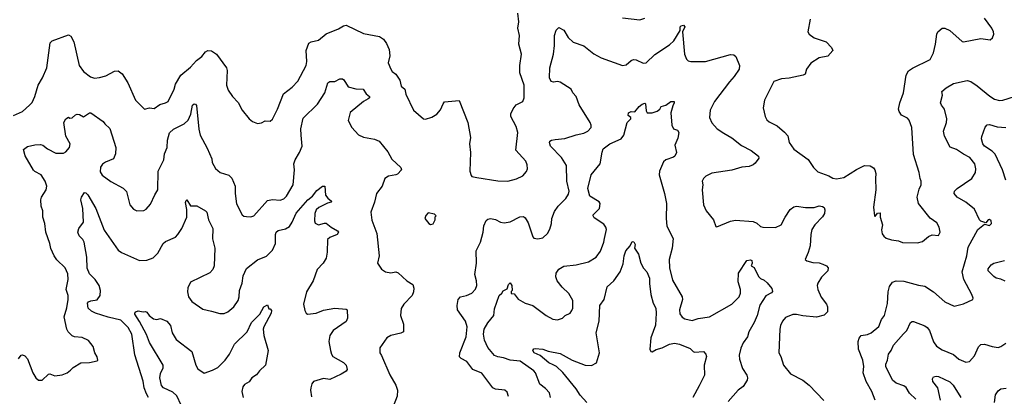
# Model space of a CAD drawing. Extents: x 2133489 to 2292442, y 756223 to 916462.
# Tile 444 of 463: x 2265964 to 2273873, y 884866 to 887892. Entities that reach past the tile are written whole.
import ezdxf

# ---------------------------------------------------------------- set-up
doc = ezdxf.new("R2010")
doc.units = 0

msp = doc.modelspace()

# ---------------------------------------------------------------- linework, layer by layer
at = {"layer": '0CON20XD'}
for points in [[(2265915, 887121.4), (2265985.7, 887154.3), (2266043.3, 887205), (2266065, 887227.5), (2266083.8, 887275), (2266111.4, 887365), (2266148, 887425), (2266180.8, 887505), (2266208, 887705), (2266225, 887722), (2266355, 887770.8), (2266375, 887760), (2266398, 887715), (2266440, 887525), (2266475.5, 887475.5), (2266532.4, 887432.4), (2266563.3, 887423.3), (2266605, 887426.9), (2266655, 887442.2), (2266725, 887478.6), (2266755, 887480), (2266786.4, 887456.4), (2266831.4, 887385), (2266894, 887245), (2266965, 887172.5), (2267005, 887183.8), (2267045, 887179.2), (2267089.3, 887210.7), (2267135, 887224), (2267156.2, 887235), (2267203.5, 887335), (2267216.2, 887375), (2267256.7, 887445), (2267335, 887510.6), (2267384.7, 887565.3), (2267425.8, 887595), (2267456, 887635), (2267475, 887645.6), (2267505, 887642), (2267545, 887616), (2267624, 887505), (2267630.8, 887485), (2267625.8, 887365.8), (2267638.8, 887325), (2267672, 887275), (2267717.3, 887227.3), (2267750, 887165), (2267806.7, 887095), (2267833.3, 887075), (2267875, 887056.7), (2267906.4, 887063.6), (2267935, 887080), (2267975, 887077.5), (2267995, 887092.5), (2268035, 887172.5), (2268082, 887295), (2268151.3, 887348.7), (2268198.3, 887398.3), (2268264.2, 887525), (2268270, 887555), (2268264.2, 887645.8), (2268285, 887703.3), (2268305, 887714), (2268365, 887727.8), (2268425, 887777.5), (2268525, 887818.6), (2268565, 887843.8), (2268585, 887848), (2268725, 887781.4), (2268855, 887758.1), (2268885, 887736), (2268911.1, 887701.1), (2268932.2, 887652.2), (2268937.4, 887602.6), (2268922.9, 887545), (2268944.6, 887494.6), (2268956, 887475), (2268984.3, 887454.3), (2269017.1, 887405), (2269029.1, 887359.1), (2269056.7, 887335), (2269065, 887292.5), (2269126.7, 887165), (2269206.4, 887096.4), (2269223, 887093), (2269275, 887107.5), (2269315, 887133.3), (2269345, 887166.7), (2269364.2, 887215), (2269377.3, 887232.7), (2269495, 887242.5), (2269564.2, 887065), (2269585.6, 886945), (2269575.8, 886895.8), (2269585.7, 886825), (2269579.2, 886675), (2269589.3, 886639.3), (2269595, 886632.5), (2269635, 886624), (2269805, 886598), (2269885.9, 886594.1), (2269955.8, 886614.2), (2270005, 886636.7), (2270035, 886672.5), (2270042, 886695), (2270041.2, 886725), (2270028.8, 886755), (2269948, 886845), (2269965.7, 886985), (2269952.9, 887035), (2269909.2, 887115), (2269909.2, 887135), (2269928.1, 887175), (2269952.8, 887207.2), (2270006.7, 887235), (2270016, 887265), (2270016.7, 887365), (2269980.4, 887465), (2269982.1, 887525), (2269995.7, 887615), (2269973.1, 887695), (2269978.5, 887765), (2269964.4, 887825), (2269973.1, 887875), (2269965.5, 887945.5)], [(2270806.4, 887906.4), (2270945, 887890.8), (2270986.7, 887905)], [(2272314, 887895), (2272293.8, 887795), (2272306.7, 887775), (2272345, 887746.2), (2272443.6, 887713.6), (2272485, 887667.5), (2272496.2, 887645), (2272455, 887598.8), (2272385, 887585.8), (2272318.1, 887541.9), (2272283.8, 887495), (2272273.3, 887455), (2272256.7, 887445), (2272145, 887423.3), (2272082.4, 887417.6), (2272022.5, 887395), (2271948, 887245), (2271936.7, 887185), (2271951.2, 887115), (2271965, 887087.5), (2271985, 887071.2), (2272048.8, 887038.8), (2272108.3, 886988.3), (2272135, 886957.5), (2272146.2, 886905), (2272182.1, 886852.1), (2272298.7, 886768.7), (2272340, 886705), (2272375, 886668.8), (2272465, 886637.1), (2272495, 886617.5), (2272525, 886614.2), (2272585, 886624), (2272685, 886687.5), (2272750.3, 886719.7), (2272795, 886718.8), (2272821.2, 886701.2), (2272834.3, 886684.3), (2272842.5, 886655), (2272838, 886615), (2272841.2, 886525), (2272821.2, 886385), (2272830, 886315), (2272835, 886310), (2272855, 886337.5), (2272875, 886340), (2272876.2, 886305), (2272896, 886245), (2272887.7, 886202.3), (2272892.7, 886172.7), (2272905, 886152.5), (2272925, 886136.7), (2272966.1, 886123.9), (2273024.3, 886114.3), (2273055, 886102), (2273175, 886098), (2273215, 886110), (2273265, 886150), (2273295, 886162.5), (2273345, 886157.5), (2273358.8, 886185), (2273348.8, 886225), (2273330.5, 886260.5), (2273277.9, 886297.9), (2273184.2, 886415), (2273172.9, 886465), (2273188.6, 886531.4), (2273206.2, 886565), (2273206.7, 886595), (2273196.1, 886616.1), (2273190, 886665), (2273145, 886810), (2273130.8, 887025), (2273108.8, 887085), (2273095, 887100), (2273048.8, 887125), (2273028.6, 887155), (2273023.8, 887173.8), (2273032.9, 887225), (2273064.4, 887305), (2273084.3, 887445), (2273105, 887480), (2273136.4, 887503.6), (2273276.8, 887573.2), (2273303.8, 887625), (2273320.8, 887695), (2273330, 887775), (2273340, 887795), (2273375, 887823.8), (2273395, 887823.8), (2273435, 887806.2), (2273535, 887716.7), (2273546.4, 887713.6), (2273685, 887740), (2273759.3, 887730.7), (2273777.5, 887745), (2273788.8, 887775), (2273786.2, 887795), (2273772.7, 887822.7), (2273715, 887903.8)], [(2269890, 884865), (2269878.3, 884898.3), (2269860, 884915), (2269785, 884924.3), (2269764.5, 884934.5), (2269675, 885050.8), (2269605, 885081.4), (2269556.1, 885146.1), (2269508.9, 885168.9), (2269496.2, 885183.8), (2269498.9, 885215), (2269551.1, 885345), (2269558.1, 885425), (2269545, 885468.8), (2269481.7, 885561.7), (2269478.6, 885595), (2269485.7, 885644.3), (2269505, 885664), (2269554.1, 885675.9), (2269596.7, 885695), (2269626.1, 885726.1), (2269635.7, 885755.7), (2269634.3, 885795), (2269620.8, 885845), (2269634.4, 885935), (2269631.4, 886035), (2269665.8, 886105), (2269686.9, 886185), (2269691.9, 886235), (2269712, 886278), (2269725, 886290), (2269745, 886295.7), (2269785, 886285.7), (2269825, 886264.3), (2269855, 886260), (2269905, 886268.6), (2269982.4, 886307.6), (2270009.7, 886309.7), (2270025, 886301.2), (2270048.8, 886258.8), (2270085, 886146.7), (2270095, 886136.7), (2270125, 886131.2), (2270165, 886138.8), (2270203.3, 886175), (2270221.7, 886208.3), (2270235.9, 886254.1), (2270238.6, 886295), (2270259.8, 886350.2), (2270288.9, 886395), (2270351.9, 886455), (2270371.1, 886488.9), (2270377.5, 886515), (2270359.5, 886595), (2270355, 886720), (2270317.1, 886785), (2270228.6, 886875), (2270218.8, 886905), (2270221.2, 886915), (2270235.9, 886924.1), (2270265, 886929.4), (2270343.7, 886936.3), (2270432.8, 886967.2), (2270495, 886980.6), (2270528.8, 886995), (2270554.1, 887025.9), (2270554.2, 887045), (2270545.7, 887065), (2270458.2, 887208.2), (2270433.8, 887273.8), (2270408, 887305), (2270395, 887333.3), (2270305, 887389.2), (2270285, 887394.2), (2270250.5, 887389.5), (2270234.2, 887395), (2270219.2, 887425), (2270222.5, 887505), (2270251.4, 887615), (2270259.2, 887685), (2270259.4, 887765), (2270272.5, 887807.5), (2270295, 887830), (2270335, 887806.7), (2270369.7, 887749.7), (2270410.7, 887710.7), (2270495, 887682.9), (2270577, 887617), (2270635, 887586.7), (2270805, 887524.4), (2270835, 887529.2), (2270875, 887564.2), (2270895, 887572.5), (2270915, 887570), (2270973, 887543), (2270995.5, 887544.5), (2271067.2, 887612.8), (2271185, 887690.5), (2271218.3, 887721.7), (2271270, 887805), (2271270.6, 887835), (2271276.6, 887843.4), (2271295, 887848.9), (2271308.2, 887835), (2271286.9, 887795), (2271302.9, 887615), (2271320, 887575), (2271335, 887562), (2271355.8, 887555.8), (2271472.6, 887557.4), (2271675, 887613.1), (2271700.3, 887610.3), (2271715.4, 887595.4), (2271746.5, 887525), (2271744, 887495), (2271704.2, 887435), (2271666.2, 887393.8), (2271544.4, 887235), (2271510.8, 887165), (2271505.8, 887105), (2271522.8, 887062.8), (2271566.3, 887016.3), (2271619.1, 886979.1), (2271683.8, 886943.8), (2271761.9, 886881.9), (2271839.8, 886839.8), (2271897.5, 886795), (2271901.7, 886778.3), (2271871.4, 886738.6), (2271855.5, 886724.5), (2271825, 886713.1), (2271765, 886706.9), (2271685, 886683.8), (2271525, 886657.8), (2271475, 886634.2), (2271456, 886615), (2271446.7, 886595), (2271451.2, 886565), (2271446, 886525), (2271457.5, 886405), (2271478, 886355), (2271536.2, 886285), (2271555, 886230), (2271565, 886227.5), (2271675, 886274.4), (2271715, 886280), (2271855, 886270), (2271885, 886257.5), (2271915, 886230), (2271934.1, 886224.1), (2272035, 886222), (2272082, 886245), (2272112.2, 886305), (2272153.6, 886366.4), (2272182.6, 886387.4), (2272205, 886394.3), (2272275, 886382.9), (2272345, 886382), (2272385, 886396), (2272411.7, 886391.7), (2272425, 886382.5), (2272432, 886365), (2272428, 886335), (2272413, 886307), (2272350, 886245), (2272327.1, 886205), (2272318.1, 886165), (2272312.9, 886075), (2272298.3, 886021.7), (2272273.8, 885965), (2272287.5, 885955), (2272335, 885940), (2272385, 885937.1), (2272415, 885928), (2272444.1, 885914.1), (2272457.7, 885897.7), (2272456, 885875), (2272405, 885822.5), (2272375, 885776.2), (2272370, 885755), (2272374.4, 885725), (2272403.1, 885663.1), (2272445.6, 885605), (2272452.9, 885585), (2272454.2, 885545.8), (2272425, 885518.6), (2272365, 885501.9), (2272255, 885511.4), (2272205, 885524.2), (2272175, 885522.5), (2272115, 885500), (2272090.7, 885469.3), (2272074.3, 885435), (2272070, 885405), (2272061.2, 885215), (2272079.2, 885185), (2272099.2, 885115), (2272155, 885045.8), (2272255, 884994.3), (2272305.8, 884955), (2272422.4, 884832.4)], [(2266176, 886526), (2266180.6, 886555), (2266168.6, 886595), (2266135, 886645.8), (2266085, 886672.5), (2266075, 886683.8), (2266008.7, 886798.7), (2265995, 886850), (2266027.3, 886872.7), (2266085, 886887.1), (2266130.9, 886889.1), (2266148.8, 886885), (2266185.6, 886855.6), (2266255, 886819.4), (2266315, 886820), (2266335, 886831.4), (2266364.3, 886865), (2266369.2, 886895), (2266334.2, 886955), (2266318.8, 887065), (2266334.1, 887095.9), (2266355, 887107.5), (2266365, 887100), (2266385, 887102.5), (2266411.7, 887128.3), (2266426.4, 887133.6), (2266445, 887131.2), (2266475, 887112), (2266525, 887143.3), (2266535, 887143.3), (2266633.3, 887075), (2266646.2, 887055), (2266687.3, 887017.3), (2266735.7, 886865), (2266734.3, 886815), (2266718, 886775), (2266651.7, 886748.2), (2266629.5, 886730.5), (2266612.9, 886707.1), (2266610.7, 886670.7), (2266625, 886642.5), (2266695, 886590.6), (2266795, 886538), (2266822.3, 886512.3), (2266848.8, 886405), (2266878.8, 886368.8), (2266905, 886356), (2266960.8, 886359.2), (2266979.7, 886370.3), (2267015, 886410), (2267048, 886485), (2267074, 886525), (2267075.8, 886675), (2267122.5, 886765), (2267125.7, 886815), (2267148.6, 886865), (2267150, 886925), (2267167.4, 886982.6), (2267198.8, 887011.2), (2267285.8, 887054.2), (2267316.5, 887083.5), (2267338, 887132), (2267350.8, 887205), (2267365, 887215.7), (2267375, 887214), (2267383, 887203), (2267403.1, 887013.1), (2267412.9, 886965), (2267470.7, 886860.7), (2267506, 886775), (2267510, 886745), (2267536, 886696), (2267572.9, 886662.9), (2267643.4, 886643.4), (2267668.3, 886618.3), (2267695.5, 886555), (2267694.4, 886495), (2267705, 886412.5), (2267750, 886325), (2267765, 886312.5), (2267785, 886310), (2267820.7, 886309.3), (2267843.8, 886316.2), (2267955, 886439.2), (2267995, 886446.7), (2268055, 886443.1), (2268085, 886453.3), (2268108.2, 886475), (2268161.1, 886565), (2268170.4, 886685), (2268167, 886733), (2268176.9, 886765), (2268212.5, 886825), (2268231.8, 886875), (2268224.6, 886964.6), (2268223.3, 887015), (2268239.7, 887100.3), (2268355, 887212.5), (2268414.3, 887305), (2268440, 887385), (2268455, 887396.2), (2268495, 887396.2), (2268535, 887416.2), (2268557.7, 887417.7), (2268568.8, 887408.8), (2268602.7, 887352.7), (2268663.6, 887336.4), (2268723.6, 887333.6), (2268747, 887297), (2268773.8, 887275), (2268773.8, 887265), (2268763.8, 887255), (2268724.6, 887235.4), (2268617.1, 887145), (2268602.4, 887082.4), (2268631.1, 887025), (2268685, 886967.1), (2268725, 886947.1), (2268815, 886932), (2268850, 886915), (2268920.7, 886830.7), (2268952.3, 886772.3), (2269026.2, 886705), (2269030, 886685), (2268998.8, 886651.2), (2268985, 886644.2), (2268925, 886636), (2268898, 886615), (2268875.8, 886555), (2268831.1, 886495), (2268814.5, 886425), (2268784.4, 886345), (2268791.1, 886281.1), (2268833.3, 886175), (2268850, 885995), (2268838.8, 885935), (2268868.8, 885888.8), (2268902.5, 885865), (2268945, 885859.2), (2268985, 885865.7), (2269005, 885859.2), (2269072.6, 885792.6), (2269121.2, 885765), (2269130.8, 885735), (2269128, 885705), (2269115.8, 885675), (2269050, 885605), (2269028.8, 885571.2), (2269022.9, 885515), (2269045.8, 885445), (2269046.2, 885385), (2269025, 885372.5), (2268945, 885354.4), (2268914, 885335), (2268856, 885255), (2268858, 885215), (2268870.8, 885195), (2268938.3, 885038.3), (2268984.5, 884955), (2268999.4, 884915), (2268995, 884867.5), (2268963.3, 884785)], [(2272935, 885612.5), (2272939.6, 885705), (2272950.9, 885749.1), (2272975, 885784.2), (2273005, 885793.1), (2273065, 885790.6), (2273185, 885757.8), (2273235, 885750.6), (2273305, 885705.8), (2273395, 885626), (2273470.7, 885590.7), (2273545, 885610), (2273620, 885645), (2273622.5, 885655), (2273613.3, 885685), (2273549.4, 885805), (2273533.9, 885866.1), (2273571.2, 885995), (2273583.8, 886065), (2273660, 886205), (2273715, 886250), (2273755, 886237.5), (2273770, 886255), (2273766.7, 886275), (2273755, 886286.2), (2273742.5, 886285), (2273725, 886260), (2273685, 886272.5), (2273673.3, 886285), (2273635, 886368.8), (2273565, 886427.1), (2273496, 886465), (2273470, 886495), (2273474.2, 886515), (2273495.3, 886534.7), (2273613.3, 886615), (2273641.1, 886665), (2273644.3, 886695), (2273635.8, 886735), (2273597.1, 886785), (2273545, 886810.9), (2273489.5, 886849.5), (2273438.9, 886868.9), (2273392.9, 886955), (2273384.4, 886995), (2273408.5, 887065), (2273412.7, 887095), (2273392.1, 887172.1), (2273367.5, 887205), (2273361.9, 887225), (2273375.7, 887285), (2273372.5, 887315), (2273405, 887344.3), (2273465, 887379.2), (2273575, 887404.3), (2273605, 887394.4), (2273655, 887360), (2273756.6, 887276.6), (2273795, 887253.1), (2273835, 887243.3), (2273862.5, 887245), (2273955.5, 887274.5)], [(2270228, 884855), (2270218.6, 884895), (2270188.3, 884928.3), (2270142.2, 884962.2), (2270107.8, 885055), (2270095, 885070.6), (2269985, 885146.9), (2269905, 885155.4), (2269850, 885175), (2269805, 885181.8), (2269778, 885195), (2269725, 885258.8), (2269697, 885317), (2269688.5, 885365), (2269693.6, 885405), (2269723.7, 885456.4), (2269772.9, 885515), (2269778.3, 885568.3), (2269814.3, 885675.7), (2269836.4, 885693.6), (2269847, 885713), (2269880, 885730), (2269890, 885765), (2269905, 885777.5), (2269916.7, 885755), (2269920, 885715), (2269913, 885707), (2269913, 885693), (2269935, 885690), (2269967.7, 885647.7), (2270024, 885614), (2270085.3, 885595.3), (2270193.3, 885515), (2270247.5, 885485), (2270285, 885480.8), (2270325, 885493.8), (2270344.5, 885515.5), (2270385, 885533.8), (2270398.8, 885555), (2270405.9, 885574.1), (2270407.1, 885635), (2270375, 885691.2), (2270322.4, 885742.4), (2270280, 885795), (2270269.4, 885825), (2270272.2, 885855), (2270295, 885888.5), (2270335, 885910.9), (2270435, 885922.5), (2270532.3, 885947.7), (2270593.8, 885985), (2270628.1, 886031.9), (2270656.7, 886105), (2270662.2, 886135), (2270678.6, 886205), (2270672, 886225), (2270655, 886248), (2270579.7, 886299.7), (2270570, 886315), (2270571.2, 886325), (2270620.8, 886375), (2270627.5, 886415), (2270618.5, 886428.5), (2270545, 886474.4), (2270528.2, 886535), (2270555, 886646.7), (2270626.5, 886733.5), (2270641.7, 886828.3), (2270651.9, 886855), (2270705, 886895.7), (2270795.9, 886934.1), (2270816.7, 886965), (2270843.3, 887065), (2270873.3, 887095), (2270872.5, 887105), (2270852.9, 887122.9), (2270855, 887143.3), (2270875, 887154), (2270905, 887151.2), (2270940, 887195), (2270965, 887214.2), (2270985, 887221.2), (2270990, 887215), (2270995, 887160), (2271005, 887142.5), (2271045, 887143.3), (2271085, 887156.2), (2271105.8, 887174.2), (2271117.5, 887195), (2271155, 887204), (2271195, 887234.4), (2271220, 887235), (2271222, 887225), (2271210.9, 887199.1), (2271194.2, 887144.2), (2271202, 887045), (2271216.1, 887016.1), (2271247.5, 887005), (2271260, 886985), (2271250.5, 886939.5), (2271227.1, 886885), (2271238.8, 886825), (2271226.2, 886795), (2271215, 886786.2), (2271155, 886766.9), (2271135, 886748.6), (2271103.8, 886675), (2271100, 886645), (2271144.5, 886495), (2271160.5, 886415), (2271156.7, 886295), (2271162.4, 886232.4), (2271211.9, 886135), (2271205.6, 886055), (2271180, 885965), (2271185, 885897.5), (2271208.3, 885798.3), (2271284.2, 885665), (2271289.2, 885645), (2271265, 885560), (2271267.7, 885527.7), (2271285, 885501.2), (2271307.9, 885487.9), (2271365, 885475.8), (2271415, 885491.1), (2271505, 885505.6), (2271684.7, 885605.3), (2271742.2, 885665), (2271753.3, 885695), (2271753.3, 885725), (2271734.2, 885785), (2271739.2, 885855), (2271805, 885957.5), (2271835, 885962.5), (2271846.4, 885956.4), (2271847.5, 885935), (2271840, 885915), (2271865, 885900), (2271897.7, 885827.7), (2271915, 885811.2), (2271945, 885800), (2271968.3, 885778.3), (2272005, 885732.5), (2272010.7, 885709.3), (2272002.3, 885697.7), (2271956.8, 885673.2), (2271910.7, 885599.3), (2271888, 885515), (2271865, 885460), (2271822.2, 885385), (2271810, 885345), (2271776.7, 885295), (2271757.2, 885252.8), (2271744.5, 885195.5), (2271747.1, 885165), (2271769.7, 885089.7), (2271806.2, 885035), (2271811.2, 885015), (2271806.7, 884995), (2271776.7, 884945), (2271735.8, 884914.2), (2271656, 884825)], [(2273885, 886602.5), (2273858.8, 886685), (2273801.1, 886811.1), (2273775.9, 886835.9), (2273714, 886875), (2273702, 886895), (2273690.8, 886935), (2273692.5, 886952.5), (2273720.9, 887029.1), (2273735, 887046), (2273755, 887048.6), (2273815, 887030), (2273885, 887025.6)], [(2266998.5, 884855), (2266981.8, 884885), (2266964.5, 884935), (2266956.2, 884986.2), (2266888.6, 885198.6), (2266865.5, 885365), (2266835, 885418.6), (2266775, 885478.5), (2266675, 885501.5), (2266573.3, 885533.3), (2266539.3, 885549.3), (2266513.3, 885575), (2266507, 885613), (2266516.7, 885625), (2266535.9, 885634.1), (2266585, 885641.4), (2266610.4, 885675), (2266613.6, 885715), (2266600.9, 885755), (2266569.6, 885805), (2266525, 885850), (2266506.5, 885895), (2266503, 885983), (2266480.6, 886105), (2266472, 886125), (2266442, 886155), (2266430.8, 886185), (2266438.8, 886215), (2266475.8, 886265), (2266470, 886375), (2266454.2, 886445), (2266460, 886465), (2266485, 886502.5), (2266495, 886501.2), (2266512, 886485), (2266575.3, 886375.3), (2266642, 886202), (2266755, 886038.9), (2266781.2, 886021.2), (2266925, 885957.5), (2266985, 885958.6), (2267035, 885979.2), (2267074.2, 886015), (2267115, 886092.5), (2267135, 886108.6), (2267214.6, 886145.4), (2267234.5, 886165.5), (2267265.5, 886214.5), (2267307.5, 886305), (2267305.8, 886365.8), (2267296.2, 886423.8), (2267300.5, 886439.5), (2267305, 886443.3), (2267336, 886396), (2267385.7, 886395.7), (2267457, 886357), (2267465.8, 886345), (2267479.2, 886285), (2267515.6, 886215), (2267512.4, 886132.4), (2267531.1, 886055), (2267526.7, 885915), (2267515, 885883.8), (2267490.9, 885859.1), (2267336.8, 885783.2), (2267315, 885737.5), (2267311.4, 885705), (2267320.8, 885665), (2267347.6, 885627.6), (2267435.8, 885565.8), (2267505, 885550.8), (2267571.4, 885531.4), (2267605, 885532.5), (2267634.3, 885545.7), (2267684, 885585), (2267717.5, 885635), (2267725.8, 885665), (2267728, 885715), (2267751.4, 885775), (2267759.1, 885835), (2267786, 885894), (2267875, 885961.9), (2267945, 885992.9), (2267995, 886041.4), (2268019.5, 886095), (2268017.5, 886165), (2268024, 886186), (2268040.6, 886199.4), (2268098.1, 886211.9), (2268129.9, 886230.1), (2268152.1, 886265), (2268183.6, 886336.4), (2268278.1, 886445), (2268317.1, 886475), (2268351.5, 886518.5), (2268395, 886553.1), (2268414.3, 886554.3), (2268421.1, 886481.1), (2268438.5, 886458.5), (2268468.8, 886435), (2268466.2, 886425), (2268435, 886417.1), (2268367, 886383), (2268345.5, 886365), (2268335.5, 886335), (2268330.8, 886275), (2268337.7, 886257.7), (2268365, 886243.8), (2268411.7, 886258.3), (2268425.9, 886255.9), (2268465, 886223.8), (2268515.8, 886195.8), (2268523.6, 886183.6), (2268513.8, 886165), (2268455, 886142.5), (2268436, 886125), (2268434.4, 886025), (2268424.4, 885975), (2268402.5, 885935), (2268354.4, 885885), (2268321.1, 885795), (2268268.6, 885705), (2268243.8, 885605), (2268253.8, 885555), (2268264.2, 885534.2), (2268276.2, 885526.2), (2268345.5, 885534.5), (2268405, 885557.8), (2268495, 885573.1), (2268586.1, 885566.1), (2268595, 885560), (2268595.9, 885494.1), (2268585, 885467.5), (2268482, 885395), (2268454.3, 885355), (2268446.9, 885305), (2268460.8, 885235), (2268468, 885205), (2268480, 885185), (2268565, 885136.2), (2268586.2, 885115), (2268595, 885080), (2268585, 885067.5), (2268546.7, 885045), (2268455, 885001.9), (2268405, 885009.4), (2268325, 884984.2), (2268311.1, 884965), (2268301.8, 884935), (2268299.5, 884915), (2268308.9, 884861.1)], [(2265953.6, 885166.4), (2265974.1, 885195.9), (2265985, 885200), (2266005, 885191.2), (2266025, 885166.2), (2266068.6, 885055), (2266093.2, 885013.2), (2266115, 884996.2), (2266145, 884996.7), (2266195.9, 885044.1), (2266205, 885046), (2266245, 885029.2), (2266305, 885038.8), (2266345, 885053.8), (2266371.2, 885075), (2266393.2, 885096.8), (2266455, 885133.8), (2266525, 885136.2), (2266585, 885150), (2266590, 885155), (2266586.7, 885183.3), (2266568, 885215), (2266552.5, 885265), (2266515, 885313.8), (2266465, 885337.5), (2266405, 885344), (2266385, 885352.5), (2266352.2, 885385), (2266341.5, 885405), (2266321.1, 885505), (2266342.4, 885577.6), (2266353.1, 885645), (2266351.8, 885675), (2266336.9, 885725), (2266353.5, 885805), (2266350.7, 885850.7), (2266328.9, 885898.9), (2266263.1, 885963.1), (2266240.8, 885995), (2266215, 886052.5), (2266206.7, 886095), (2266174.1, 886184.1), (2266165.3, 886255.3), (2266149.5, 886305), (2266150, 886355), (2266135.7, 886395), (2266134.2, 886445), (2266137.5, 886465), (2266176, 886526)], [(2269265, 886247.5), (2269285, 886252.5), (2269302.5, 886285), (2269302.5, 886307.5), (2269310, 886315), (2269295, 886330), (2269245, 886340), (2269225, 886320), (2269217.5, 886295), (2269250, 886255), (2269265, 886247.5)], [(2270520.6, 884815), (2270466.4, 884875), (2270432.9, 884925), (2270325.9, 885055.9), (2270274.8, 885104.8), (2270250.1, 885120.1), (2270214.5, 885135), (2270145, 885194), (2270095.7, 885215), (2270086, 885235), (2270092.5, 885247.5), (2270105, 885250.8), (2270165, 885244.3), (2270209.4, 885229.4), (2270305, 885210.6), (2270402.9, 885155), (2270505, 885116.5), (2270556.3, 885113.7), (2270596, 885135), (2270620.9, 885215), (2270593.8, 885375), (2270619.8, 885470.2), (2270624.4, 885595.6), (2270658.8, 885645), (2270683.9, 885746.1), (2270736, 885794), (2270787.5, 885865), (2270810.4, 885929.6), (2270818.9, 885995), (2270833.6, 886033.6), (2270867.5, 886075), (2270880, 886105), (2270885, 886110), (2270897.7, 886107.7), (2270908.8, 886085), (2270902.5, 886055), (2270935, 886006.7), (2270954.2, 885935), (2270975.7, 885895.7), (2271001.2, 885865), (2271024.2, 885815), (2271022.4, 885772.4), (2271033.4, 885683.4), (2271053.3, 885615), (2271073.1, 885573.1), (2271077.5, 885535), (2271071.3, 885438.7), (2271032.5, 885335), (2271026.9, 885245), (2271032.5, 885225), (2271045, 885222.5), (2271077.4, 885242.6), (2271125, 885256.7), (2271185, 885285.6), (2271225, 885292.2), (2271265, 885285.6), (2271350, 885250), (2271372.5, 885225), (2271385, 885220), (2271457.5, 885225), (2271476.7, 885205), (2271481.2, 885185), (2271461.4, 885115), (2271465.6, 885035), (2271420.9, 884949.1), (2271371.5, 884855)], [(2273880.5, 885790.5), (2273845, 885806.5), (2273808.8, 885815), (2273788.3, 885828.3), (2273743.4, 885873.4), (2273745, 885890), (2273767.9, 885922.1), (2273788.8, 885935), (2273875, 885957.3)], [(2267260.8, 884795), (2267225, 884870.6), (2267195, 884899.1), (2267119.2, 884935), (2267103.3, 884953.3), (2267089.2, 885015), (2267095, 885050), (2267116.9, 885095), (2267115.5, 885115), (2267005, 885298.9), (2266981.3, 885361.3), (2266927, 885467), (2266888.8, 885525), (2266887.5, 885535), (2266897.5, 885545), (2266915, 885553.3), (2266955, 885543.8), (2266975, 885546.7), (2266985, 885542.5), (2267003.8, 885515), (2267039.3, 885489.3), (2267065, 885482), (2267095, 885490), (2267145, 885469.2), (2267175.3, 885435.3), (2267189.4, 885375), (2267221.4, 885321.4), (2267347.2, 885227.2), (2267377.5, 885115), (2267395, 885085.7), (2267445, 885050.8), (2267513.3, 885075), (2267555, 885097.1), (2267615, 885155.6), (2267648.6, 885205), (2267689.5, 885285), (2267790, 885385), (2267825, 885458), (2267892.9, 885525), (2267925, 885583.8), (2267955, 885600), (2267965, 885570), (2267975, 885570), (2267985.9, 885555.9), (2267983.3, 885535), (2267925.6, 885425), (2267920.5, 885405), (2267925.5, 885355), (2267958.8, 885235), (2267938.8, 885115), (2267888.9, 885071.1), (2267865, 885038.6), (2267828.1, 885015), (2267808.3, 884981.7), (2267770.5, 884959.5), (2267757.1, 884942.9), (2267747.9, 884905), (2267759.2, 884855)], [(2272835.8, 884835), (2272808.6, 884905), (2272764.4, 884985), (2272740.6, 885055), (2272745.7, 885105), (2272738.1, 885155), (2272703.1, 885245), (2272700, 885305), (2272707, 885333), (2272723.3, 885355), (2272775, 885362.9), (2272805, 885375.8), (2272864.3, 885425.7), (2272886.6, 885483.4), (2272910.6, 885515), (2272935, 885612.5)], [(2273162.4, 884842.4), (2273111.4, 884891.4), (2273085.4, 884935.4), (2273065, 884949.5), (2273005, 884970.8), (2272974.8, 884994.8), (2272921.5, 885105), (2272920.5, 885125), (2272933.7, 885156.3), (2272942.2, 885205), (2272965.3, 885234.7), (2272983, 885277), (2273062.9, 885367.1), (2273089.5, 885395), (2273121.1, 885458.9), (2273132.7, 885467.3), (2273145, 885468), (2273235, 885431.9), (2273255, 885420), (2273273.1, 885395), (2273304.6, 885304.6), (2273329.8, 885269.8), (2273375, 885240), (2273465, 885201.4), (2273508.8, 885165), (2273565, 885139.2), (2273592.5, 885145), (2273635, 885190), (2273667.3, 885262.7), (2273685, 885281.2), (2273715, 885284), (2273775.9, 885265.9), (2273825, 885258.8), (2273845, 885266.2), (2273886.6, 885293.4)], [(2273360.5, 884835), (2273339.4, 884935), (2273300, 884985), (2273297.3, 885005), (2273305, 885021.4), (2273325, 885028.9), (2273345, 885025.6), (2273435, 884982.5), (2273461.4, 884955), (2273524.3, 884855)], [(2273794.7, 884815.3), (2273803.3, 884876.7), (2273825, 884908.6), (2273845, 884925.7), (2273888.6, 884931.4)]]:
    msp.add_lwpolyline(points, dxfattribs=at)

doc.saveas('drawing.dxf')
